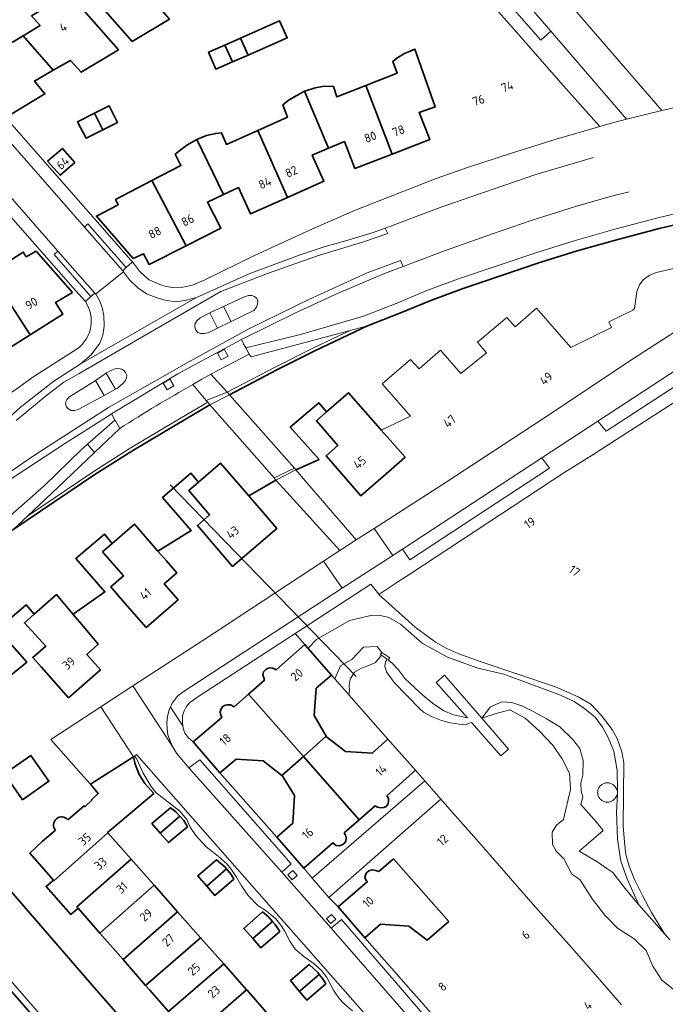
# Model space of a CAD drawing. Extents: x 150256 to 156914, y 461459 to 469481.
# Tile 511 of 656: x 155094 to 155194, y 466998 to 467150. Entities that reach past the tile are written whole.
import ezdxf
from ezdxf.enums import TextEntityAlignment as Align

# ---------------------------------------------------------------- set-up
doc = ezdxf.new("R2010")
doc.units = 0
doc.header["$LTSCALE"] = 0.75
for name, color, linetype, lineweight in [('B-RO-GK-BESCHOEIING-G', 251, 'GK-BESCHOEIING', 35), ('B-RO-GR-BEPLANTING_CULTUUR_BODEMBEDEKKER-GV', 251, 'CONTINUOUS', 18), ('B-RO-GR-GROENVOORZIENING-GV', 251, 'CONTINUOUS', 18), ('B-RO-GR-HAAG-GV', 251, 'CONTINUOUS', 13), ('B-RO-KW-KUNSTWERK_DEK-GV', 6, 'CONTINUOUS', 18), ('B-RO-KW-KUNSTWERK_DUIKER-G', 251, 'CONTINUOUS', 18), ('B-RO-KW-KUNSTWERK_LANDHOOFD-GV', 251, 'CONTINUOUS', 18), ('B-RO-OG-BEBOUWING-GV', 6, 'CONTINUOUS', 35), ('B-RO-OG-BEBOUWING-T18', 1, 'CONTINUOUS', 18), ('B-RO-OG-TERREIN_CULTUURSCHEIDING-GV', 251, 'CONTINUOUS', 18), ('B-RO-OG-WATER-GV', 251, 'CONTINUOUS', 18), ('B-RO-OG-WATER_SLOOT-GV', 251, 'CONTINUOUS', 18), ('B-RO-VH-VERHARDING_ASFALT-GV', 251, 'CONTINUOUS', 18), ('B-RO-VH-VERHARDING_BETONSTRAATSTEEN-GV', 251, 'CONTINUOUS', 18), ('B-RO-VH-VERHARDING_OPEN-GV', 251, 'CONTINUOUS', 18), ('B-RO-VH-VERHARDING_TEGEL-GV', 251, 'CONTINUOUS', 18)]:
    doc.layers.add(name, color=color, linetype=linetype, lineweight=lineweight)
doc.styles.add('NLCS-ISO-M200-T18', font='NLCS-ISO.ttf', dxfattribs={"height": 360})
doc.linetypes.add('GK-BESCHOEIING', pattern='A,30,-5,[1,NLCS.SHX,S=1,R=0,X=0,Y=0],-5', length=40)

msp = doc.modelspace()

# ---------------------------------------------------------------- linework, layer by layer
at = {"layer": 'B-RO-GK-BESCHOEIING-G'}
for points in [[(155210.258, 467121.719), (155204.974, 467120.66), (155193.118, 467117.927), (155186.721, 467116.227), (155180.263, 467114.419), (155174.48, 467112.609), (155162.456, 467108.551), (155157.584, 467106.732), (155152.834, 467104.754), (155147.802, 467102.78)], [(155147.802, 467102.78), (155139.659, 467098.945), (155133.885, 467096.035), (155126.465, 467092.124)], [(155092.988, 467071.232), (155105.67, 467079.782), (155111.375, 467083.433), (155118.375, 467087.597), (155123.448, 467090.584)], [(155136.737, 467080.541), (155140.34, 467082.12), (155135.87, 467087.118), (155140.265, 467090.894), (155141.495, 467089.489)], [(155115.403, 467067.951), (155120.565, 467071.158), (155116.122, 467076.257), (155120.491, 467079.999), (155121.701, 467078.62)], [(155129.446, 467076.483), (155133.658, 467078.941)], [(155108.338, 467069.131), (155107.124, 467070.584), (155102.719, 467066.787), (155107.216, 467061.652), (155102.463, 467058.263), (155102.303, 467058.149)], [(155096.276, 467058.183), (155095.004, 467059.631), (155090.597, 467055.846), (155095.11, 467050.734), (155092.593, 467048.68), (155090.938, 467049.543), (155089.196, 467050.142), (155087.451, 467050.303), (155085.602, 467050.356), (155083.241, 467049.845), (155081.331, 467049.127), (155079.115, 467047.518), (155077.519, 467045.841), (155076.428, 467044.171), (155075.696, 467042.476)], [(155156.565, 466942.28), (155105.93, 467000), (155085.999, 467022.975), (155089.141, 467024.542)], [(155078.943, 467015.678), (155092.582, 467000), (155108.239, 466982.002), (155132.025, 466954.812), (155141.83, 466943.466)]]:
    msp.add_lwpolyline(points, dxfattribs=at)
at = {"layer": 'B-RO-GR-BEPLANTING_CULTUUR_BODEMBEDEKKER-GV'}
msp.add_lwpolyline([(155153.339, 467111.988), (155150.423, 467110.88), (155143.303, 467107.845), (155136.697, 467104.815), (155128.307, 467100.685), (155128.657, 467100.03), (155129.001, 467099.384), (155137.459, 467101.449), (155147.207, 467104.296), (155152.224, 467106.263), (155156.986, 467108.247), (155161.911, 467110.085), (155173.977, 467114.157), (155179.8, 467115.98), (155186.292, 467117.798), (155192.726, 467119.507), (155202.543, 467121.824), (155210.782, 467123.514), (155224.318, 467129.296), (155226.459, 467130.2), (155226.222, 467131.013)], dxfattribs=at)
msp.add_lwpolyline([(155059.711, 467050.699), (155060.33, 467049.964), (155065.917, 467053.626), (155074.848, 467059.597), (155077.84, 467061.754), (155092.568, 467073.387), (155097.816, 467078.04), (155103.523, 467083.641), (155104.503, 467084.496), (155108.763, 467088.212), (155108.202, 467089.17), (155108.177, 467089.155), (155101.089, 467084.657), (155091.823, 467078.548), (155088.381, 467076.037), (155084.552, 467073.243), (155078.318, 467068.325), (155076.367, 467066.787), (155076.113, 467066.562), (155069.588, 467060.78), (155063.938, 467055.318)], close=True, dxfattribs=at)
at = {"layer": 'B-RO-GR-GROENVOORZIENING-GV'}
for points in [[(155110.515, 467111.826), (155104.579, 467118.593), (155104.024, 467118.087), (155109.959, 467111.319)], [(155105.047, 467107.333), (155105.626, 467107.848), (155099.93, 467114.354), (155099.36, 467113.835)], [(155125.21, 467097.549), (155126.257, 467098.135), (155125.669, 467099.182), (155124.623, 467098.596)], [(155116.832, 467092.895), (155117.857, 467093.52), (155117.232, 467094.544), (155116.208, 467093.92)], [(155136.263, 467018.521), (155135.506, 467017.855), (155136.172, 467017.099), (155136.928, 467017.764)], [(155142.227, 467011.731), (155141.47, 467011.065), (155142.136, 467010.309), (155142.892, 467010.974)]]:
    msp.add_lwpolyline(points, close=True, dxfattribs=at)
at = {"layer": 'B-RO-GR-HAAG-GV'}
for points in [[(155104.024, 467118.087), (155109.959, 467111.319), (155110.515, 467111.826), (155104.579, 467118.593)], [(155099.93, 467114.354), (155099.36, 467113.835), (155105.047, 467107.333), (155105.626, 467107.848)]]:
    msp.add_lwpolyline(points, close=True, dxfattribs=at)
at = {"layer": 'B-RO-KW-KUNSTWERK_DEK-GV'}
msp.add_lwpolyline([(155126.465, 467092.124), (155126.113, 467092.52), (155122.863, 467091.252), (155123.113, 467090.967), (155123.448, 467090.584), (155133.357, 467079.284), (155133.658, 467078.941), (155136.737, 467080.541), (155136.543, 467080.766)], close=True, dxfattribs=at)
at = {"layer": 'B-RO-KW-KUNSTWERK_DUIKER-G'}
msp.add_lwpolyline([(155117.307, 467078.193), (155146.068, 467048.556)], dxfattribs=at)
at = {"layer": 'B-RO-KW-KUNSTWERK_LANDHOOFD-GV'}
msp.add_lwpolyline([(155133.357, 467079.284), (155133.658, 467078.941), (155136.737, 467080.541), (155136.543, 467080.766)], close=True, dxfattribs=at)
at = {"layer": 'B-RO-OG-BEBOUWING-GV'}
for points in [[(155118.372, 467153.978), (155113.756, 467159.268), (155110.877, 467157.53), (155109.581, 467158.998), (155103.786, 467155.516), (155111.399, 467146.82), (155117.176, 467150.262), (155115.461, 467152.279)], [(155094.587, 467147.699), (155099.22, 467142.352), (155101.876, 467143.874), (155103.531, 467142.047), (155109.295, 467145.522), (155101.66, 467154.225), (155095.849, 467150.762), (155097.168, 467149.262)], [(155129.356, 467144.668), (155135.393, 467147.363), (155134.206, 467150.022), (155128.169, 467147.327)], [(155099.22, 467142.352), (155094.587, 467147.699), (155091.626, 467145.906), (155090.337, 467147.364), (155084.615, 467143.934), (155092.222, 467135.232), (155092.315, 467135.289), (155097.93, 467138.692), (155096.307, 467140.683)], [(155125.745, 467146.256), (155126.941, 467143.632), (155129.356, 467144.668), (155128.169, 467147.327)], [(155125.745, 467146.256), (155123.226, 467145.143), (155124.359, 467142.524), (155126.941, 467143.632)], [(155147.554, 467139.987), (155151.619, 467129.379), (155157.438, 467131.622), (155155.795, 467135.832), (155158.301, 467136.691), (155155.111, 467145.636), (155153.522, 467144.95), (155152.34, 467144.219), (155151.721, 467143.716), (155152.388, 467141.877)], [(155135.44, 467122.676), (155141.08, 467125.187), (155139.282, 467129.215), (155141.784, 467130.271), (155138.089, 467139.095), (155136.865, 467138.47), (155135.72, 467137.791), (155134.714, 467136.981), (155135.45, 467135.119), (155130.836, 467133.048)], [(155138.089, 467139.095), (155141.784, 467130.271), (155144.239, 467131.306), (155145.852, 467127.156), (155151.619, 467129.379), (155147.554, 467139.987), (155143.055, 467138.227), (155142.568, 467139.834), (155141.188, 467139.883), (155139.705, 467139.625), (155138.121, 467139.111)], [(155106.901, 467133.142), (155109.14, 467134.281), (155108.894, 467134.778), (155107.84, 467136.86), (155105.606, 467135.713)], [(155105.606, 467135.713), (155102.99, 467134.369), (155104.323, 467131.831), (155106.901, 467133.142)], [(155135.44, 467122.676), (155130.836, 467133.048), (155125.985, 467130.87), (155125.252, 467132.676), (155124.351, 467132.586), (155122.908, 467132.24), (155121.508, 467131.668), (155121.441, 467131.63), (155125.52, 467123.112), (155127.876, 467124.21), (155129.725, 467120.131)], [(155125.52, 467123.112), (155121.441, 467131.63), (155119.86, 467130.738), (155118.085, 467129.37), (155118.957, 467127.611), (155114.487, 467125.288), (155119.76, 467115.201), (155125.133, 467117.917), (155123.054, 467121.962)], [(155098.332, 467128.308), (155100.308, 467126.108), (155102.531, 467128.084), (155100.626, 467130.262)], [(155111.572, 467113.215), (155113.187, 467113.934), (155114.027, 467112.304), (155119.76, 467115.201), (155114.487, 467125.288), (155108.846, 467122.356), (155109.272, 467121.53), (155105.895, 467119.788)], [(155102.21, 467107.974), (155096.593, 467114.341), (155095.047, 467113.486), (155094.584, 467114.215), (155089.474, 467110.948), (155095.658, 467101.423), (155100.682, 467104.603), (155099.541, 467106.402)], [(155095.658, 467101.423), (155089.474, 467110.948), (155084.91, 467108.03), (155083.898, 467109.658), (155082.51, 467109.258), (155081.11, 467108.578), (155080.392, 467108.106), (155085.684, 467100.259), (155087.755, 467101.671), (155090.15, 467097.936)], [(155141.495, 467089.489), (155139.916, 467088.112), (155143.25, 467084.287), (155141.401, 467082.676), (155142.44, 467081.485), (155146.781, 467076.504), (155151.473, 467080.594), (155153.632, 467082.476), (155151.258, 467085.162), (155149.924, 467086.672), (155149.753, 467086.865), (155144.888, 467092.446)], [(155121.701, 467078.62), (155120.168, 467077.304), (155123.396, 467073.545), (155121.501, 467071.917), (155122.763, 467070.448), (155126.952, 467065.569), (155131.695, 467069.642), (155133.781, 467071.434), (155131.093, 467074.564), (155129.959, 467075.885), (155129.446, 467076.483), (155125.102, 467081.541)], [(155115.403, 467067.951), (155111.76, 467072.121), (155108.338, 467069.131), (155106.832, 467067.816), (155110.073, 467064.106), (155108.12, 467062.4), (155109.574, 467060.736), (155113.604, 467056.122), (155118.164, 467060.105), (155118.531, 467060.426), (155116.372, 467062.897), (155118.326, 467064.605), (155117.667, 467065.359), (155116.718, 467066.446)], [(155097.348, 467050.031), (155101.581, 467045.26), (155106.507, 467049.552), (155104.398, 467051.958), (155106.175, 467053.565), (155103.886, 467056.275), (155102.303, 467058.149), (155099.717, 467061.212), (155096.276, 467058.183), (155094.748, 467056.838), (155098.046, 467053.212), (155096.051, 467051.493)], [(155137.894, 467036.17), (155141.4, 467039.291), (155139.57, 467042.481), (155139.902, 467046.733), (155142.237, 467048.765), (155138.612, 467052.93), (155138.112, 467053.504), (155133.69, 467049.555), (155133.162, 467049.844), (155132.7, 467049.873), (155132.326, 467049.774), (155132.04, 467049.596), (155131.735, 467049.24), (155131.646, 467048.834), (155131.893, 467047.982), (155129.419, 467045.817)], [(155137.894, 467036.17), (155129.419, 467045.817), (155127.192, 467043.868), (155126.633, 467044.14), (155126.091, 467044.175), (155125.709, 467044.077), (155125.379, 467043.871), (155125.112, 467043.43), (155125.029, 467043.093), (155125.096, 467042.725), (155125.307, 467042.218), (155120.873, 467038.411), (155124.995, 467033.611), (155127.481, 467035.745), (155131.696, 467035.491), (155134.586, 467033.226)], [(155150.966, 467038.86), (155148.531, 467036.691), (155144.387, 467036.957), (155141.45, 467039.203), (155141.4, 467039.291), (155137.894, 467036.17), (155146.52, 467026.349), (155149.015, 467028.529), (155149.364, 467028.302), (155149.832, 467028.191), (155150.337, 467028.249), (155150.713, 467028.43), (155150.993, 467028.822), (155151.083, 467029.324), (155151.056, 467029.7), (155150.809, 467030.096), (155155.249, 467034.05)], [(155091.664, 467033.459), (155094.47, 467029.467), (155098.544, 467032.331), (155095.737, 467036.323)], [(155137.894, 467036.17), (155134.586, 467033.226), (155134.619, 467033.2), (155136.503, 467030.132), (155136.249, 467025.821), (155133.77, 467023.657), (155137.953, 467018.866), (155142.433, 467022.777), (155142.978, 467022.362), (155143.436, 467022.338), (155143.897, 467022.479), (155144.185, 467022.707), (155144.48, 467023.078), (155144.518, 467023.57), (155144.411, 467023.979), (155144.228, 467024.346), (155146.52, 467026.349)], [(155115.774, 467024.285), (155118.787, 467026.941), (155118.188, 467027.598), (155117.365, 467028.241), (155114.474, 467025.792)], [(155115.774, 467024.285), (155117.03, 467022.83), (155119.978, 467025.255), (155119.393, 467026.275), (155118.787, 467026.941)], [(155111.249, 467020.296), (155107.661, 467024.357), (155099.32, 467016.929), (155099.23, 467017.031), (155098.11, 467016.049), (155101.943, 467011.705), (155103.049, 467012.674), (155102.854, 467012.896)], [(155106.441, 467008.801), (155114.839, 467016.233), (155111.249, 467020.296), (155102.854, 467012.896), (155103.049, 467012.674)], [(155126.016, 467018.757), (155125.784, 467019.028), (155124.461, 467020.188), (155121.553, 467017.717), (155122.966, 467016.086)], [(155151.834, 467020.315), (155149.587, 467018.349), (155149.111, 467018.536), (155148.549, 467018.607), (155148.027, 467018.451), (155147.661, 467018.172), (155147.483, 467017.806), (155147.412, 467017.461), (155147.562, 467017.076), (155147.775, 467016.764), (155143.293, 467012.877), (155147.428, 467008.109), (155149.838, 467010.199), (155154.214, 467009.907), (155157.04, 467007.713), (155160.389, 467010.631)], [(155122.966, 467016.086), (155124.189, 467014.674), (155127.161, 467017.182), (155126.749, 467017.898), (155126.016, 467018.757)], [(155114.839, 467016.233), (155106.441, 467008.801), (155110.004, 467004.734), (155118.457, 467012.138)], [(155113.498, 467000.745), (155122.009, 467008.118), (155118.457, 467012.138), (155110.004, 467004.734)], [(155130.079, 467007.972), (155133.135, 467010.613), (155132.515, 467011.339), (155131.594, 467012.099), (155128.68, 467009.563)], [(155133.135, 467010.613), (155130.079, 467007.972), (155131.308, 467006.575), (155134.237, 467009.085), (155133.538, 467010.14)], [(155122.009, 467008.118), (155113.498, 467000.745), (155114.151, 467000), (155117.054, 466996.715), (155120.855, 467000), (155125.576, 467004.081)], [(155120.623, 466992.675), (155129.127, 467000.062), (155125.576, 467004.081), (155120.855, 467000), (155117.054, 466996.715)], [(155137.297, 466999.807), (155137.52, 467000), (155140.346, 467002.448), (155140.115, 467002.73), (155138.812, 467003.989), (155135.909, 467001.474)], [(155137.297, 466999.807), (155138.438, 466998.438), (155141.371, 467000.985), (155140.855, 467001.829), (155140.346, 467002.448), (155137.52, 467000)], [(155124.282, 466988.534), (155132.783, 466995.898), (155129.182, 467000), (155129.127, 467000.062), (155120.623, 466992.675)]]:
    msp.add_lwpolyline(points, close=True, dxfattribs=at)
for points in [[(155107.661, 467024.357), (155107.612, 467024.412), (155109.801, 467026.262), (155114.759, 467030.451), (155113.397, 467031.957), (155112.526, 467033.392), (155111.902, 467034.972), (155111.63, 467036.089), (155104.959, 467031.866), (155106.175, 467030.459), (155105.18, 467029.501), (155105.222, 467029.457), (155104.107, 467028.379), (155103.975, 467028.529), (155101.467, 467026.383)], [(155099.549, 467024.742), (155097.487, 467022.981), (155095.576, 467021.203), (155099.23, 467017.031), (155099.32, 467016.929), (155107.661, 467024.357)]]:
    msp.add_lwpolyline(points, dxfattribs=at)
msp.add_lwpolyline([(155101.467, 467026.383, 0.9904174), (155099.549, 467024.742)], format="xyb", dxfattribs=at)
at = {"layer": 'B-RO-OG-TERREIN_CULTUURSCHEIDING-GV'}
for points in [[(155186.49, 467030.894), (155186.5, 467030.401), (155186.494, 467030.298), (155186.339, 467027.619), (155186.495, 467023.352), (155186.97, 467019.957), (155187.956, 467017.239), (155189.797, 467013.201), (155194.576, 467007.792), (155193.697, 467008.845), (155191.739, 467012.021), (155190.337, 467014.652), (155189.121, 467017.143), (155188.288, 467019.21), (155187.761, 467020.991), (155187.538, 467022.879), (155187.375, 467025.414), (155187.468, 467035.248), (155187.154, 467036.901), (155186.426, 467038.921), (155185.635, 467040.33), (155183.977, 467042.558), (155182.333, 467044.249), (155180.383, 467045.4), (155176.865, 467046.951), (155165.246, 467050.86), (155161.932, 467052.023), (155160.089, 467052.882), (155158.307, 467053.862), (155155.188, 467056.173), (155149.59, 467061.252), (155149.568, 467061.272), (155148.338, 467062.843), (155136.637, 467055.199), (155138.112, 467053.504), (155138.612, 467052.93), (155138.72, 467053.041), (155139.922, 467054.272), (155145.036, 467057.203), (155148.33, 467057.988), (155149.628, 467058.009), (155151.13, 467057.684), (155152.925, 467056.621), (155156.281, 467053.683), (155160.199, 467051.55), (155164.873, 467049.831), (155168.901, 467048.887), (155177.671, 467045.655), (155179.765, 467044.682), (155181.44, 467043.512), (155183.001, 467042.248), (155184.176, 467040.717), (155185.053, 467039.104), (155185.885, 467036.969), (155186.427, 467033.985)], [(155151.028, 467051.107), (155151.645, 467050.618), (155152.565, 467049.64), (155153.657, 467048.203), (155155.152, 467046.766), (155156.359, 467045.674), (155157.854, 467044.409), (155159.636, 467043.202), (155161.13, 467042.627), (155163.265, 467042.129), (155158.44, 467047.628), (155159.724, 467048.755), (155165.493, 467042.085), (155166.822, 467043.854), (155168.603, 467044.639), (155170.155, 467044.524), (155171.707, 467044.007), (155173.547, 467043.087), (155175.501, 467041.995), (155177.571, 467040.73), (155179.525, 467038.833), (155180.675, 467037.396), (155181.192, 467035.557), (155181.135, 467033.257), (155180.79, 467032.05), (155180.847, 467030.786), (155181.135, 467029.866), (155180.829, 467028.743), (155183.231, 467025.999), (155183.205, 467025.976), (155184.282, 467024.722), (155181.631, 467022.446), (155180.545, 467021.511), (155183.262, 467019.921), (155184.824, 467018.831), (155185.733, 467018.197), (155187.688, 467015.725), (155188.881, 467014.238), (155189.797, 467013.201), (155187.956, 467017.239), (155186.97, 467019.957), (155186.495, 467023.352), (155186.339, 467027.619), (155186.494, 467030.298), (155186.134, 467029.733), (155186.054, 467029.629), (155185.966, 467029.532), (155185.869, 467029.444), (155185.765, 467029.364), (155185.655, 467029.294), (155185.539, 467029.234), (155185.418, 467029.183), (155185.293, 467029.144), (155185.165, 467029.116), (155185.036, 467029.099), (155184.905, 467029.093), (155184.774, 467029.099), (155184.645, 467029.116), (155184.517, 467029.144), (155184.392, 467029.183), (155184.271, 467029.234), (155184.155, 467029.294), (155184.045, 467029.364), (155183.941, 467029.444), (155183.844, 467029.532), (155183.756, 467029.629), (155183.676, 467029.733), (155183.606, 467029.843), (155183.546, 467029.959), (155183.495, 467030.08), (155183.456, 467030.205), (155183.428, 467030.333), (155183.411, 467030.462), (155183.405, 467030.593), (155183.411, 467030.724), (155183.428, 467030.853), (155183.456, 467030.981), (155183.495, 467031.106), (155183.546, 467031.227), (155183.606, 467031.343), (155183.676, 467031.453), (155183.756, 467031.557), (155183.844, 467031.654), (155183.941, 467031.742), (155184.045, 467031.822), (155184.155, 467031.892), (155184.271, 467031.952), (155184.392, 467032.003), (155184.517, 467032.042), (155184.645, 467032.07), (155184.774, 467032.087), (155184.905, 467032.093), (155185.036, 467032.087), (155185.165, 467032.07), (155185.293, 467032.042), (155185.418, 467032.003), (155185.539, 467031.952), (155185.655, 467031.892), (155185.765, 467031.822), (155185.869, 467031.742), (155185.966, 467031.654), (155186.054, 467031.557), (155186.134, 467031.453), (155186.49, 467030.894), (155186.427, 467033.985), (155185.885, 467036.969), (155185.053, 467039.104), (155184.176, 467040.717), (155183.001, 467042.248), (155181.44, 467043.512), (155179.765, 467044.682), (155177.671, 467045.655), (155168.901, 467048.887), (155164.873, 467049.831), (155160.199, 467051.55), (155156.281, 467053.683), (155152.925, 467056.621), (155151.13, 467057.684), (155149.628, 467058.009), (155148.33, 467057.988), (155145.036, 467057.203), (155139.922, 467054.272), (155138.72, 467053.041), (155138.612, 467052.93), (155142.237, 467048.765), (155142.751, 467048.181), (155143.655, 467050.215), (155145.38, 467051.192), (155147.219, 467053.089), (155149.289, 467053.204), (155150.035, 467052.256), (155151.266, 467051.416)]]:
    msp.add_lwpolyline(points, close=True, dxfattribs=at)
at = {"layer": 'B-RO-OG-WATER-GV'}
msp.add_lwpolyline([(155195.736, 466999.629), (155193.321, 467001.526), (155191.942, 467003.711), (155190.907, 467006.125), (155189.067, 467007.964), (155186.481, 467009.574), (155184.526, 467011.586), (155182.572, 467014.115), (155180.675, 467017.104), (155179.41, 467017.967), (155178.203, 467020.324), (155176.996, 467021.531), (155176.421, 467022.565), (155176.363, 467024.462), (155177.063, 467025.509), (155178.104, 467026.403), (155179.234, 467031.029), (155179.065, 467033.602), (155177.915, 467035.787), (155176.421, 467037.971), (155174.409, 467040.098), (155172.181, 467042.068), (155169.83, 467043.382), (155167.716, 467042.797), (155165.667, 467042.156), (155165.493, 467042.085), (155169.629, 467037.304), (155168.426, 467036.248), (155163.939, 467041.361), (155163.872, 467041.437), (155162.914, 467041.059), (155162.016, 467041.138), (155160.631, 467041.361), (155159.266, 467041.726), (155157.694, 467042.369), (155156.5, 467043.029), (155155.902, 467043.559), (155151.946, 467047.635), (155150.737, 467049.258), (155150.475, 467050.158), (155150.604, 467050.826), (155150.835, 467051.238), (155149.97, 467051.824), (155149.029, 467050.687), (155148.015, 467050.246), (155146.868, 467049.819), (155145.79, 467049.199), (155145.121, 467048.131), (155144.989, 467047.209), (155145.057, 467046.35), (155144.939, 467045.699), (155144.952, 467045.685), (155150.966, 467038.86), (155155.249, 467034.05), (155156.681, 467032.415), (155159.172, 467029.571), (155160.57, 467027.975), (155164.683, 467023.295), (155173.414, 467013.269), (155177.686, 467008.531), (155179.016, 467007.008), (155181.624, 467004.023), (155183.019, 467002.426), (155185.134, 467000), (155187.092, 466997.755)], dxfattribs=at)
at = {"layer": 'B-RO-OG-WATER_SLOOT-GV'}
for points in [[(155204.974, 467120.66), (155193.118, 467117.927), (155186.721, 467116.227), (155180.263, 467114.419), (155174.48, 467112.609), (155162.456, 467108.551), (155157.584, 467106.732), (155152.834, 467104.754), (155147.802, 467102.78), (155139.659, 467098.945), (155133.885, 467096.035), (155126.465, 467092.124), (155136.543, 467080.766), (155136.737, 467080.541), (155140.34, 467082.12), (155135.87, 467087.118), (155140.265, 467090.894), (155141.495, 467089.489), (155144.888, 467092.446), (155149.753, 467086.865), (155149.924, 467086.672), (155154.49, 467088.835), (155150.078, 467093.833), (155154.479, 467097.616), (155155.807, 467096.162), (155159.126, 467099.052), (155162.272, 467095.439), (155166.222, 467098.649), (155164.804, 467100.272), (155169.36, 467104.093), (155170.65, 467102.645), (155173.95, 467105.53), (155178.86, 467099.912), (155179.252, 467099.463), (155185.553, 467102.533), (155185.115, 467103.432), (155188.83, 467105.243), (155189.131, 467105.48), (155189.486, 467108.107), (155189.89, 467109.149), (155190.453, 467109.897), (155191.358, 467110.575), (155192.434, 467111.056), (155202.25, 467113.264)], [(155122.863, 467091.252), (155120.809, 467093.739)], [(155092.593, 467048.68), (155095.11, 467050.734), (155090.597, 467055.846), (155095.004, 467059.631), (155096.276, 467058.183), (155099.717, 467061.212), (155102.303, 467058.149), (155102.463, 467058.263), (155107.216, 467061.652), (155102.719, 467066.787), (155107.124, 467070.584), (155108.338, 467069.131), (155111.76, 467072.121), (155115.403, 467067.951), (155120.565, 467071.158), (155116.122, 467076.257), (155120.491, 467079.999), (155121.701, 467078.62), (155125.102, 467081.541), (155129.446, 467076.483), (155133.658, 467078.941), (155133.357, 467079.284), (155136.543, 467080.766), (155126.465, 467092.124), (155123.448, 467090.584), (155118.375, 467087.597), (155111.375, 467083.433), (155105.67, 467079.782), (155092.988, 467071.232)], [(155109.51, 467086.934), (155105.602, 467083.198), (155101.028, 467078.825), (155095.22, 467073.34), (155105.395, 467080.2), (155111.112, 467083.859), (155118.12, 467088.027), (155123.113, 467090.967), (155122.863, 467091.252)], [(155156.565, 466942.28), (155105.93, 467000), (155085.999, 467022.975)], [(155093.336, 467000.656), (155108.992, 466982.66)]]:
    msp.add_lwpolyline(points, dxfattribs=at)
for points in [[(155126.113, 467092.52), (155126.465, 467092.124), (155133.885, 467096.035), (155139.659, 467098.945), (155147.802, 467102.78), (155145.118, 467102.068), (155139.44, 467099.395), (155133.656, 467096.479)], [(155123.587, 467095.32), (155126.113, 467092.52), (155133.656, 467096.479), (155139.44, 467099.395), (155145.118, 467102.068), (155129.822, 467098.014), (155129.509, 467098.43)], [(155126.465, 467092.124), (155126.113, 467092.52), (155122.863, 467091.252), (155123.113, 467090.967), (155123.448, 467090.584)], [(155092.988, 467071.232), (155105.67, 467079.782), (155111.375, 467083.433), (155118.375, 467087.597), (155123.448, 467090.584), (155123.113, 467090.967), (155118.12, 467088.027), (155111.112, 467083.859), (155105.395, 467080.2), (155095.22, 467073.34)], [(155144.939, 467045.699), (155145.057, 467046.35), (155144.989, 467047.209), (155145.121, 467048.131), (155145.79, 467049.199), (155146.868, 467049.819), (155148.015, 467050.246), (155149.029, 467050.687), (155149.97, 467051.824), (155149.821, 467051.925), (155150.035, 467052.256), (155149.289, 467053.204), (155147.219, 467053.089), (155145.38, 467051.192), (155143.655, 467050.215), (155142.751, 467048.181)], [(155141.83, 466943.466), (155132.025, 466954.812), (155108.239, 466982.002), (155092.582, 467000), (155078.943, 467015.678), (155078.869, 467011.687), (155081.429, 467008.762), (155079.597, 467007.147), (155085.856, 467000), (155110.466, 466971.995), (155123.176, 466957.463), (155140.77, 466938.023), (155140.857, 466938.19), (155141.073, 466942.812)], [(155141.83, 466943.466), (155145.587, 466939.119), (155146.344, 466939.773), (155132.782, 466955.466), (155108.992, 466982.66), (155093.336, 467000.656), (155079.697, 467016.334), (155078.943, 467015.678), (155092.582, 467000), (155108.239, 466982.002), (155132.025, 466954.812)]]:
    msp.add_lwpolyline(points, close=True, dxfattribs=at)
msp.add_lwpolyline([(155120.809, 467093.739, 0.0137043), (155109.51, 467086.934)], format="xyb", dxfattribs=at)
at = {"layer": 'B-RO-VH-VERHARDING_ASFALT-GV'}
for points in [[(155182.778, 467128.836), (155173.865, 467126.205), (155159.485, 467121.276), (155150.55, 467117.932), (155150.951, 467117.077), (155147.181, 467115.821), (155140.066, 467113.652), (155132.35, 467110.879), (155125.115, 467108.105), (155114.879, 467102.177), (155103.208, 467095.421), (155100.861, 467094.079), (155097.959, 467091.848), (155093.492, 467088.163)], [(155087.699, 467076.903), (155096.172, 467082.688), (155107.786, 467090.172), (155119.799, 467097.039), (155129.452, 467102.314), (155138.741, 467106.897), (155147.786, 467110.999), (155152.902, 467112.918), (155153.339, 467111.988), (155159.698, 467114.404), (155167.171, 467117.063), (155173.128, 467119.081), (155180.154, 467121.313), (155185.778, 467122.921), (155188.294, 467123.554)], [(155202.543, 467121.824), (155192.726, 467119.507), (155186.292, 467117.798), (155179.8, 467115.98), (155173.977, 467114.157), (155161.911, 467110.085), (155156.986, 467108.247), (155152.224, 467106.263), (155147.207, 467104.296), (155137.459, 467101.449), (155129.001, 467099.384), (155129.509, 467098.43), (155129.822, 467098.014), (155145.118, 467102.068), (155147.802, 467102.78), (155152.834, 467104.754), (155157.584, 467106.732), (155162.456, 467108.551), (155174.48, 467112.609), (155180.263, 467114.419), (155186.721, 467116.227), (155193.118, 467117.927), (155204.974, 467120.66)], [(155093.492, 467088.163), (155097.959, 467091.848), (155100.861, 467094.079), (155103.208, 467095.421), (155114.879, 467102.177), (155125.115, 467108.105), (155132.35, 467110.879), (155140.066, 467113.652), (155147.181, 467115.821), (155150.951, 467117.077), (155150.55, 467117.932), (155148.679, 467117.232), (155144.271, 467115.89), (155141.255, 467115.086), (155137.556, 467113.82), (155129.628, 467110.887), (155121.366, 467107.204), (155114.075, 467103.021), (155103.375, 467096.885), (155099.31, 467094.265), (155094.177, 467090.213), (155091.565, 467087.862)]]:
    msp.add_lwpolyline(points, dxfattribs=at)
for points in [[(155153.339, 467111.988), (155152.902, 467112.918), (155147.786, 467110.999), (155138.741, 467106.897), (155129.452, 467102.314), (155119.799, 467097.039), (155107.786, 467090.172), (155096.172, 467082.688), (155087.699, 467076.903), (155088.381, 467076.037), (155091.823, 467078.548), (155101.089, 467084.657), (155108.177, 467089.155), (155108.202, 467089.17), (155118.503, 467095.382), (155120.399, 467096.408), (155128.243, 467100.654), (155128.307, 467100.685), (155136.697, 467104.815), (155143.303, 467107.845), (155150.423, 467110.88)], [(155114.075, 467103.021), (155121.366, 467107.204), (155119.82, 467106.759), (155118.252, 467106.507), (155116.658, 467106.722), (155115.122, 467107.183), (155113.622, 467107.752), (155112.303, 467108.67), (155110.993, 467109.897), (155110.098, 467111.165), (155105.754, 467107.72), (155105.849, 467107.635), (155106.355, 467106.741), (155106.76, 467105.654), (155107.059, 467104.423), (155107.076, 467102.74), (155106.9, 467101.371), (155106.411, 467100.101), (155105.103, 467098.295), (155103.375, 467096.885)], [(155123.415, 467104.82), (155123.454, 467104.84), (155125.526, 467105.81), (155128.743, 467107.316), (155129.394, 467107.481), (155129.924, 467107.474), (155130.339, 467107.332), (155130.694, 467107.015), (155130.875, 467106.596), (155130.826, 467106.134), (155130.65, 467105.714), (155130.23, 467105.177), (155126.719, 467103.459), (155124.626, 467102.435), (155123.257, 467101.765), (155122.629, 467101.6), (155122.015, 467101.602), (155121.6, 467101.75), (155121.252, 467102.141), (155121.125, 467102.579), (155121.128, 467103.075), (155121.402, 467103.573), (155121.912, 467104.061)], [(155107.396, 467095.496), (155107.45, 467095.533), (155108.214, 467095.923), (155108.799, 467096.133), (155109.285, 467096.196), (155109.848, 467096.092), (155110.131, 467095.895), (155110.384, 467095.574), (155110.584, 467095.156), (155110.554, 467094.755), (155110.389, 467094.366), (155109.972, 467093.869), (155109.176, 467093.179), (155108.835, 467092.993), (155107.098, 467092.045), (155103.069, 467089.846), (155102.555, 467089.68), (155101.998, 467089.691), (155101.484, 467089.991), (155101.225, 467090.391), (155101.126, 467090.949), (155101.294, 467091.327), (155101.613, 467091.741), (155105.693, 467094.314), (155105.726, 467094.337)], [(155077.867, 467059.401), (155082.928, 467063.518), (155087.682, 467067.47), (155092.988, 467071.232), (155095.22, 467073.34), (155101.028, 467078.825), (155105.602, 467083.198), (155104.503, 467084.496), (155103.523, 467083.641), (155097.816, 467078.04), (155092.568, 467073.387), (155077.84, 467061.754), (155074.848, 467059.597), (155075.798, 467058.094)]]:
    msp.add_lwpolyline(points, close=True, dxfattribs=at)
at = {"layer": 'B-RO-VH-VERHARDING_BETONSTRAATSTEEN-GV'}
for points in [[(155065.909, 467151.292), (155068.987, 467147.187), (155069, 467147.17), (155074.565, 467143.315), (155078.618, 467138.688), (155085.47, 467130.865), (155099.93, 467114.354), (155105.626, 467107.848), (155105.754, 467107.72), (155110.098, 467111.165), (155109.959, 467111.319), (155104.024, 467118.087), (155089.627, 467134.501), (155082.77, 467142.32), (155079.293, 467146.285), (155076.129, 467149.272), (155059.645, 467168.07)], [(155165.892, 467160.337), (155176.172, 467148.377), (155187.879, 467134.759), (155193.353, 467136.115), (155175.229, 467157.122)], [(155165.892, 467160.337), (155176.172, 467148.377), (155187.879, 467134.759), (155193.353, 467136.115), (155175.229, 467157.122)], [(155163.076, 467157.108), (155171.621, 467147.354), (155177.691, 467140.428), (155183.697, 467133.708), (155183.748, 467133.651), (155185.711, 467134.215), (155187.879, 467134.759), (155176.172, 467148.377), (155174.604, 467146.986), (155164.248, 467158.888)], [(155163.076, 467157.108), (155171.621, 467147.354), (155177.691, 467140.428), (155183.697, 467133.708), (155183.748, 467133.651), (155185.711, 467134.215), (155187.879, 467134.759), (155176.172, 467148.377), (155174.604, 467146.986), (155164.248, 467158.888)], [(155083.695, 467149.047), (155080.007, 467146.733), (155079.293, 467146.285), (155082.77, 467142.32), (155083.334, 467142.814), (155090.192, 467134.995), (155089.627, 467134.501), (155104.024, 467118.087)], [(155104.024, 467118.087), (155104.579, 467118.593), (155110.515, 467111.826), (155111.479, 467112.705), (155111.24, 467112.977), (155084.236, 467143.65), (155083.58, 467144.394)], [(155074.97, 467139.768), (155075.904, 467138.706), (155102.683, 467108.274), (155104.185, 467106.567), (155105.047, 467107.333), (155099.36, 467113.835), (155099.93, 467114.354), (155085.47, 467130.865), (155084.9, 467130.366), (155078.053, 467138.194), (155078.618, 467138.688), (155074.565, 467143.315)], [(155200.694, 467105.33), (155188.973, 467097.73), (155174.787, 467088.288), (155159.959, 467078.595), (155148.823, 467071.466), (155151.717, 467067.278), (155153.226, 467068.261), (155174.795, 467082.399), (155183.455, 467088.033), (155205.507, 467102.472)], [(155206.751, 467100.858), (155184.707, 467086.485), (155183.455, 467088.033), (155174.795, 467082.399), (155175.952, 467080.753), (155154.371, 467066.606), (155153.226, 467068.261), (155151.717, 467067.278), (155143.922, 467062.199), (155119.48, 467046.273), (155118.433, 467045.482), (155117.631, 467044.423), (155117.349, 467043.813), (155119.257, 467040.888), (155119.185, 467041.336), (155119.201, 467042.445), (155119.472, 467043.229), (155119.768, 467043.861), (155120.333, 467044.531), (155121.6, 467045.375), (155136.637, 467055.199), (155148.338, 467062.843), (155149.568, 467061.272), (155149.59, 467061.252), (155152.503, 467063.185), (155154.498, 467064.494), (155178.342, 467080.141), (155182.798, 467082.963), (155184.861, 467084.27), (155205.105, 467097.305)], [(155160.332, 466993.307), (155156.223, 466998.096), (155154.542, 467000), (155147.428, 467008.109), (155143.293, 467012.877), (155141.844, 467014.342), (155139.234, 467017.341), (155137.953, 467018.866), (155133.77, 467023.657), (155124.995, 467033.611), (155120.873, 467038.411), (155120.111, 467039.032), (155119.591, 467039.784), (155119.314, 467040.528), (155119.257, 467040.888), (155117.349, 467043.813), (155117.168, 467043.421), (155116.883, 467042.362), (155116.757, 467041.395), (155116.818, 467040.433), (155116.955, 467039.499), (155117.338, 467038.439), (155117.746, 467037.554), (155118.294, 467036.698), (155120.172, 467034.43), (155121.91, 467035.65), (155136.018, 467019.572), (155134.564, 467018.272), (155142.198, 467009.584), (155143.776, 467010.922), (155153.204, 467000), (155158.439, 466993.935)], [(155177.049, 466962.636), (155112.095, 467036.492), (155111.768, 467036.207), (155112.074, 467035.868), (155113.103, 467033.606), (155114.356, 467031.531), (155115.087, 467030.583), (155118.784, 467027.679), (155119.857, 467026.392), (155120.39, 467025.205), (155121.241, 467023.928), (155122.845, 467022.17), (155124.699, 467020.761), (155126.107, 467019.517), (155126.83, 467018.571), (155127.573, 467017.474), (155128.353, 467016.172), (155129.365, 467014.636), (155130.845, 467013.104), (155132.127, 467012.26), (155133.656, 467011.039), (155134.393, 467010.08), (155134.957, 467009.188), (155135.794, 467007.575), (155136.649, 467006.343), (155137.976, 467005.227), (155139.572, 467004.087), (155140.741, 467002.991), (155141.549, 467001.968), (155142.574, 467000), (155142.659, 466999.84), (155143.446, 466998.717), (155144.211, 466997.865), (155145.479, 466996.805)]]:
    msp.add_lwpolyline(points, dxfattribs=at)
for points in [[(155126.719, 467103.459), (155130.23, 467105.177), (155130.65, 467105.714), (155130.826, 467106.134), (155130.875, 467106.596), (155130.694, 467107.015), (155130.339, 467107.332), (155129.924, 467107.474), (155129.394, 467107.481), (155128.743, 467107.316), (155125.526, 467105.81)], [(155124.626, 467102.435), (155123.415, 467104.82), (155121.912, 467104.061), (155121.402, 467103.573), (155121.128, 467103.075), (155121.125, 467102.579), (155121.252, 467102.141), (155121.6, 467101.75), (155122.015, 467101.602), (155122.629, 467101.6), (155123.257, 467101.765)], [(155108.835, 467092.993), (155109.176, 467093.179), (155109.972, 467093.869), (155110.389, 467094.366), (155110.554, 467094.755), (155110.584, 467095.156), (155110.384, 467095.574), (155110.131, 467095.895), (155109.848, 467096.092), (155109.285, 467096.196), (155108.799, 467096.133), (155108.214, 467095.923), (155107.45, 467095.533), (155107.396, 467095.496)], [(155105.726, 467094.337), (155105.693, 467094.314), (155101.613, 467091.741), (155101.294, 467091.327), (155101.126, 467090.949), (155101.225, 467090.391), (155101.484, 467089.991), (155101.998, 467089.691), (155102.555, 467089.68), (155103.069, 467089.846), (155107.098, 467092.045)], [(155109.51, 467086.934), (155108.767, 467088.204), (155108.763, 467088.212), (155104.503, 467084.496), (155105.602, 467083.198)], [(155151.717, 467067.278), (155148.823, 467071.466), (155146.058, 467069.696), (155143.54, 467068.029), (155141.032, 467066.382), (155143.922, 467062.199)], [(155111.545, 467047.071), (155117.746, 467037.554), (155117.338, 467038.439), (155116.955, 467039.499), (155116.818, 467040.433), (155116.757, 467041.395), (155116.883, 467042.362), (155117.168, 467043.421), (155117.349, 467043.813), (155117.631, 467044.423), (155118.433, 467045.482), (155119.48, 467046.273), (155143.922, 467062.199), (155141.032, 467066.382), (155122.363, 467054.121)], [(155117.746, 467037.554), (155111.545, 467047.071), (155106.58, 467043.835), (155111.63, 467036.089), (155111.768, 467036.207), (155112.095, 467036.492), (155177.049, 466962.636), (155182.785, 466967.701), (155180.447, 466965.994), (155179.217, 466967.456), (155164.738, 466983.92), (155156.967, 466992.637), (155142.198, 467009.584), (155134.564, 467018.272), (155120.172, 467034.43), (155118.294, 467036.698)], [(155104.959, 467031.866), (155111.63, 467036.089), (155106.58, 467043.835), (155098.846, 467038.794), (155103.473, 467033.55)], [(155134.564, 467018.272), (155136.018, 467019.572), (155121.91, 467035.65), (155120.172, 467034.43)], [(155141.844, 467014.342), (155159.172, 467029.571), (155156.681, 467032.415), (155139.234, 467017.341)], [(155136.263, 467018.521), (155136.928, 467017.764), (155136.172, 467017.099), (155135.506, 467017.855)], [(155142.227, 467011.731), (155142.892, 467010.974), (155142.136, 467010.309), (155141.47, 467011.065)], [(155156.967, 466992.637), (155158.439, 466993.935), (155153.204, 467000), (155143.776, 467010.922), (155142.198, 467009.584)]]:
    msp.add_lwpolyline(points, close=True, dxfattribs=at)
at = {"layer": 'B-RO-VH-VERHARDING_OPEN-GV'}
msp.add_lwpolyline([(155126.465, 467092.124), (155126.113, 467092.52), (155122.863, 467091.252), (155123.113, 467090.967), (155123.448, 467090.584), (155133.357, 467079.284), (155133.658, 467078.941), (155136.737, 467080.541), (155136.543, 467080.766)], close=True, dxfattribs=at)
at = {"layer": 'B-RO-VH-VERHARDING_TEGEL-GV'}
for points in [[(155200.008, 467137.642), (155193.353, 467136.115), (155187.879, 467134.759), (155185.711, 467134.215), (155183.748, 467133.651), (155177.008, 467131.715), (155169.937, 467129.494), (155163.434, 467127.372), (155158.42, 467125.58), (155145.829, 467120.634), (155139.207, 467117.751), (155130.318, 467113.705), (155122.557, 467109.857), (155120.751, 467109.098), (155119.239, 467108.782), (155117.724, 467108.726), (155116.672, 467108.87), (155115.681, 467109.183), (155114.05, 467109.928), (155113.362, 467110.493), (155112.568, 467111.244), (155111.479, 467112.705), (155110.515, 467111.826), (155109.959, 467111.319), (155110.098, 467111.165), (155110.993, 467109.897), (155112.303, 467108.67), (155113.622, 467107.752), (155115.122, 467107.183), (155116.658, 467106.722), (155118.252, 467106.507), (155119.82, 467106.759), (155121.366, 467107.204), (155129.628, 467110.887), (155137.556, 467113.82), (155141.255, 467115.086), (155144.271, 467115.89), (155148.679, 467117.232), (155150.55, 467117.932), (155159.485, 467121.276), (155173.865, 467126.205), (155182.778, 467128.836)], [(155091.565, 467087.862), (155094.177, 467090.213), (155099.31, 467094.265), (155103.375, 467096.885), (155105.103, 467098.295), (155106.411, 467100.101), (155106.9, 467101.371), (155107.076, 467102.74), (155107.059, 467104.423), (155106.76, 467105.654), (155106.355, 467106.741), (155105.849, 467107.635), (155105.754, 467107.72), (155105.626, 467107.848), (155105.047, 467107.333)], [(155105.047, 467107.333), (155104.185, 467106.567)], [(155120.809, 467093.739), (155122.199, 467094.532), (155123.587, 467095.32), (155129.509, 467098.43), (155129.001, 467099.384), (155128.657, 467100.03), (155128.307, 467100.685), (155128.243, 467100.654), (155120.399, 467096.408), (155118.503, 467095.382), (155108.202, 467089.17), (155108.763, 467088.212), (155108.767, 467088.204), (155109.51, 467086.934)], [(155102.897, 467099.22), (155096.066, 467094.859), (155093.649, 467093.128), (155089.089, 467090), (155082.935, 467085.676), (155077.858, 467081.991), (155070.019, 467075.881), (155062.052, 467069.213), (155052.768, 467060.783), (155051.107, 467062.768), (155050.306, 467063.705), (155048.864, 467065.393), (155048.255, 467064.866), (155045.502, 467062.487), (155042.833, 467060.18), (155040.072, 467057.793)]]:
    msp.add_lwpolyline(points, dxfattribs=at)
for points in [[(155104.185, 467106.567, -0.4028875), (155102.897, 467099.22)], [(155109.51, 467086.934, -0.0137043), (155120.809, 467093.739)]]:
    msp.add_lwpolyline(points, format="xyb", dxfattribs=at)
for points in [[(155123.415, 467104.82), (155124.626, 467102.435), (155126.719, 467103.459), (155125.526, 467105.81), (155123.454, 467104.84)], [(155125.21, 467097.549), (155124.623, 467098.596), (155125.669, 467099.182), (155126.257, 467098.135)], [(155107.098, 467092.045), (155108.835, 467092.993), (155107.396, 467095.496), (155105.726, 467094.337)], [(155123.587, 467095.32), (155122.199, 467094.532), (155120.809, 467093.739), (155122.863, 467091.252), (155126.113, 467092.52)], [(155116.832, 467092.895), (155116.208, 467093.92), (155117.232, 467094.544), (155117.857, 467093.52)], [(155146.058, 467069.696), (155138.246, 467078.784), (155136.737, 467080.541), (155133.658, 467078.941), (155135.353, 467077.069), (155143.54, 467068.029)]]:
    msp.add_lwpolyline(points, close=True, dxfattribs=at)

# ---------------------------------------------------------------- texts
at = {"layer": 'B-RO-OG-BEBOUWING-T18', "style": 'NLCS-ISO-M200-T18'}
for s, rotation, p in [('4', 30.8, (155100.744, 467149.022)), ('74', 17.9, (155169.444, 467139.832)), ('76', 17.8, (155164.987, 467137.718)), ('80', 21.2, (155148.248, 467132.033)), ('78', 21.3, (155152.61, 467132.992)), ('64', 41.6, (155100.69, 467128)), ('82', 24.1, (155136.034, 467126.679)), ('84', 24.4, (155131.949, 467124.914)), ('86', 27.2, (155119.998, 467119.158)), ('88', 26.8, (155114.92, 467117.237)), ('90', 32.3, (155095.853, 467106.28)), ('49', 41.1, (155175.441, 467094.649)), ('47', 41.1, (155160.526, 467088.045)), ('45', 41.1, (155146.61, 467081.661)), ('19', 33.2, (155172.905, 467072.325)), ('43', 40.6, (155126.964, 467070.852)), ('17', 323.3, (155179.847, 467064.881)), ('41', 41.1, (155113.472, 467061.318)), ('39', 41.1, (155101.62, 467050.599)), ('20', 41.1, (155136.894, 467048.811)), ('18', 40.6, (155125.817, 467038.793)), ('14', 41.7, (155149.915, 467034.025)), ('16', 41.1, (155138.561, 467024.252)), ('35', 40.5, (155104.096, 467023.368)), ('12', 41.3, (155159.412, 467023.233)), ('33', 41.5, (155106.538, 467019.587)), ('31', 41.5, (155109.832, 467015.859)), ('10', 40.9, (155147.932, 467013.633)), ('29', 41.5, (155113.566, 467011.633)), ('6', 42, (155172.262, 467008.574)), ('27', 41.5, (155117.006, 467007.739)), ('25', 41.5, (155120.985, 467003.236)), ('23', 41.5, (155124.062, 466999.754)), ('8', 40.6, (155159.385, 467000.554)), ('4', 41.1, (155181.87, 466997.658))]:
    msp.add_text(s, height=1.35, rotation=rotation, dxfattribs=at).set_placement(p, align=Align.MIDDLE)

doc.saveas('drawing.dxf')
